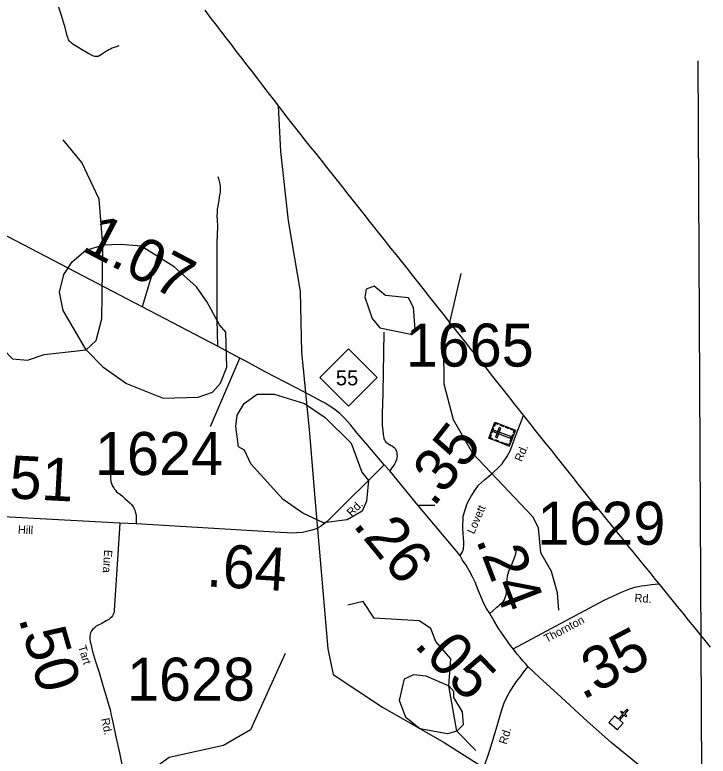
# Model space of a CAD drawing. Extents: x 2093524 to 2270757, y 289120 to 570408.
# Drawn here: x 2141293 to 2149355, y 552680 to 561296 of the extents above; entities that cross this region are included whole.
import ezdxf

# ---------------------------------------------------------------- set-up
doc = ezdxf.new("R2010")
doc.units = 0
for name, color, linetype in [('Exist Boundary Political CountyLine', 7, 'Continuous'), ('Exist Cultural Cemetery CELL', 7, 'Continuous'), ('Exist Cultural Church CELL', 7, 'Continuous'), ('Exist Hydrographic Creek Single Shore', 7, 'Continuous'), ('Exist Hydrographic Misc Water Feature', 7, 'Continuous'), ('Exist Hydrographic Pond Under 1500 Sq Ft', 7, 'Continuous'), ('Exist Road Non-System Type 51', 7, 'Continuous'), ('Exist Road Primary NC Attributed', 7, 'Continuous'), ('Exist Road Primary NC Mileage Hundredths English Label', 7, 'Continuous'), ('Exist Road Primary NC Shield CELL', 7, 'Continuous'), ('Exist Road Primary NC Shield Number Label', 7, 'Continuous'), ('Exist Road Secondary Mileage Hundredths English Label', 7, 'Continuous'), ('Exist Road Secondary Type 20 Attributed', 7, 'Continuous'), ('Exist Road Secondary Type 51 Attributed', 7, 'Continuous'), ('Exist Road Secondary Type 51 Label', 7, 'Continuous'), ('Exist Road Secondary Type 51 Number Label', 7, 'Continuous'), ('Exist Utilities Telephone Line', 7, 'Continuous'), ('Map Preparation Longitude Latitude Lines', 7, 'Continuous')]:
    doc.layers.add(name, color=color, linetype=linetype)

msp = doc.modelspace()

# ---------------------------------------------------------------- linework, layer by layer
at = {"layer": 'Exist Boundary Political CountyLine'}
for points in [[(2143501.5, 561348.1), (2143562.5, 561268.6), (2143623.8, 561189.1), (2143684.8, 561109.5), (2143746, 561030), (2143807.2, 560950.5), (2143868.2, 560871), (2143929.5, 560791.4), (2143990.5, 560711.9), (2144051.8, 560632.4), (2144113, 560552.9), (2144174, 560473.4), (2144235.2, 560393.9), (2144296.2, 560314.4), (2144357.5, 560234.9), (2144418.8, 560155.3), (2144479.8, 560075.8), (2144542, 559997.4), (2144604.2, 559918.9), (2144666.8, 559840.4), (2144729, 559761.9), (2144791.2, 559683.4), (2144853.5, 559605), (2144915.8, 559526.5), (2144978, 559448.1), (2145040.2, 559369.6), (2145102.5, 559291.1), (2145165, 559212.6), (2145227.2, 559134.1), (2145289.5, 559055.7), (2145351.8, 558977.2), (2145414, 558898.8), (2145476.2, 558820.2), (2145538.5, 558741.8), (2145600.8, 558663.3), (2145663, 558584.8), (2145725.5, 558506.4), (2145787.8, 558427.9), (2145850, 558349.4), (2145912.2, 558270.9), (2145974.5, 558192.4), (2146036.8, 558114), (2146099, 558035.5), (2146161.2, 557957.1), (2146223.8, 557878.6), (2146286, 557800.1), (2146348.2, 557721.6), (2146410.5, 557643.1), (2146472.8, 557564.7), (2146535, 557486.2), (2146597.2, 557407.8), (2146659.5, 557329.2), (2146722, 557250.8), (2146784.2, 557172.3), (2146846.5, 557093.8), (2146908.8, 557015.4), (2146971, 556936.9), (2147033.2, 556858.4), (2147095.5, 556779.9), (2147157.8, 556701.5), (2147220, 556623), (2147282.5, 556544.5), (2147344.8, 556466.1), (2147407, 556387.6), (2147469.2, 556309.1), (2147531.5, 556230.6), (2147593.8, 556152.1)], [(2147593.8, 556152.1), (2147656, 556073.7), (2147718.2, 555995.2), (2147780.8, 555916.8), (2147843, 555838.2), (2147905.2, 555759.8), (2147969.2, 555680.9), (2148033.5, 555602.1), (2148097.5, 555523.2), (2148161.8, 555444.4), (2148225.8, 555365.6), (2148290, 555286.8), (2148354, 555207.9), (2148418.2, 555129.1), (2148482.2, 555050.2), (2148546.5, 554971.4), (2148610.5, 554892.5), (2148674.8, 554813.7), (2148738.8, 554734.8), (2148803, 554656), (2148867, 554577.1), (2148931.2, 554498.3), (2148995.2, 554419.4), (2149059.5, 554340.6), (2149123.5, 554261.8), (2149187.5, 554182.9), (2149251.8, 554104.1), (2149315.8, 554025.2), (2149380, 553946.4)]]:
    msp.add_lwpolyline(points, dxfattribs=at)
at = {"layer": 'Exist Cultural Cemetery CELL'}
for points in [[(2146804.8, 556373.8), (2146875.5, 556559.9), (2147113.5, 556469.5), (2147042.9, 556283.4)], [(2146916.1, 556544.6), (2146912, 556534), (2146881.9, 556545.4), (2146867.6, 556507.5), (2146857.2, 556511.4), (2146875.6, 556559.9)], [(2146980.3, 556507.9), (2146939.8, 556523.3), (2146943.9, 556534), (2146984.4, 556518.6)], [(2147042, 556484.5), (2147001.5, 556499.9), (2147005.5, 556510.5), (2147046, 556495.2)], [(2146845.3, 556358.4), (2146849.3, 556369), (2146819.2, 556380.4), (2146833.7, 556418.4), (2146823.3, 556422.3), (2146804.8, 556373.8)], [(2146831.1, 556443), (2146849.5, 556491.5), (2146860.2, 556487.4), (2146841.8, 556439)], [(2146870.9, 556465.3), (2146864.3, 556447.8), (2147053.9, 556375.8), (2147060.5, 556393.3)], [(2146882.9, 556387.8), (2146900.4, 556381.1), (2146942.2, 556491.2), (2146924.7, 556497.8)], [(2147052.5, 556341.2), (2147082.7, 556420.5), (2147093.3, 556416.4), (2147063.2, 556337.1)], [(2147101.8, 556438.5), (2147091, 556442.6), (2147098.9, 556463.2), (2147061.1, 556477.5), (2147065, 556487.9), (2147113.5, 556469.5)], [(2146914.6, 556332), (2146874.1, 556347.4), (2146878.2, 556358.1), (2146918.7, 556342.7)], [(2146977.5, 556308.2), (2146937, 556323.5), (2146941, 556334.2), (2146981.5, 556318.8)], [(2147054.6, 556314.3), (2147043.8, 556318.4), (2147036, 556297.8), (2146998.2, 556312.2), (2146994.3, 556301.8), (2147042.8, 556283.3)]]:
    msp.add_lwpolyline(points, close=True, dxfattribs=at)
at = {"layer": 'Exist Cultural Church CELL'}
msp.add_lwpolyline([(2148268.5, 553150.2), (2148311.3, 553112.6), (2148361.7, 553169.7), (2148337.7, 553190.9), (2148348.2, 553202.9), (2148372.2, 553181.7), (2148412, 553226.9), (2148424, 553216.3), (2148384.3, 553171.1), (2148408.3, 553150), (2148397.7, 553138), (2148373.7, 553159.2), (2148323.4, 553102), (2148366.6, 553063.8), (2148296.2, 552983.9), (2148198.2, 553070.3)], close=True, dxfattribs=at)
at = {"layer": 'Exist Hydrographic Creek Single Shore'}
for points in [[(2132496.1, 556860.9), (2132704.1, 556984.6), (2133020.1, 557102.9), (2133178.1, 557139.1), (2134361.1, 557125.1), (2134969.1, 557280.1), (2135427.2, 557323.4), (2135710.1, 557314.4), (2136343.1, 557242.6), (2137043.2, 557244.9), (2137660.2, 557157), (2138085.2, 557191.1), (2138958.4, 557494.9), (2139475.3, 557497.7), (2139699.2, 557565.3), (2140273.4, 557809.5), (2140481.3, 557802.1), (2140773.3, 557710.9), (2140948.4, 557622.1), (2141266.4, 557297.5), (2141441.3, 557280.8), (2141633.3, 557349.1), (2142124.4, 557401.5)], [(2146340.4, 553498.2), (2146363.4, 553812.6), (2146187.5, 554013), (2146128.4, 554161.8), (2145995.5, 554253.1), (2145470.4, 554283.3), (2145344.5, 554476.1), (2145165.9, 554433.7)], [(2144435.8, 553871.2), (2144034.4, 552987), (2143719.5, 552803.1), (2143086.3, 552664.9), (2142878.3, 552514.9), (2142738.3, 552324.2), (2142490.4, 551814.2), (2142342.3, 551295.6)]]:
    msp.add_lwpolyline(points, dxfattribs=at)
at = {"layer": 'Exist Hydrographic Misc Water Feature'}
msp.add_line((2146651.5, 552747.3), (2146433.5, 552971.4), dxfattribs=at)
for points in [[(2142318.3, 558618), (2142274.5, 559153.5), (2142073.3, 559577.4), (2141855.3, 559841)], [(2142124.4, 557401.5), (2142240.4, 557510.7), (2142306.5, 557762), (2142318.3, 558618)], [(2147619.6, 554377.8), (2147601.5, 554578.3), (2147533.4, 554825.6), (2147407.5, 555041.4), (2147381.5, 555333.9), (2147314.4, 555459.9), (2146619.5, 556195.6), (2146393.6, 556587.2), (2146283.4, 557002.8), (2146281.4, 557419.4), (2146484.4, 558290.2)]]:
    msp.add_lwpolyline(points, dxfattribs=at)
at = {"layer": 'Exist Hydrographic Pond Under 1500 Sq Ft'}
msp.add_line((2146433.5, 552971.4), (2146340.4, 553498.2), dxfattribs=at)
for points in [[(2142124.4, 557401.5), (2141855.3, 557859.7), (2141813.3, 558073.7), (2141862.3, 558276.1), (2141961.3, 558425.1), (2142119.4, 558559.6), (2142318.3, 558618)], [(2142124.4, 557401.5), (2142317.3, 557204.1), (2142592.3, 557011.5), (2143018.4, 556839), (2143426.4, 556850.4), (2143592.3, 556909.4), (2143683.4, 557015.8), (2143758.4, 557201.3), (2143748.4, 557608.3), (2143672.3, 557691.8), (2143529.4, 557957.1), (2143404.3, 558133.5), (2143144.3, 558365.1), (2142760.4, 558605.8), (2142527.3, 558626.8), (2142318.3, 558618)], [(2145897.5, 557584.6), (2145946.5, 557642.7), (2145929.5, 557892.3), (2145870.5, 558008.3), (2145603.5, 558033.4), (2145470.4, 558141), (2145378.5, 558106.8), (2145362.5, 558015.3), (2145446.4, 557767.5), (2145538.5, 557657.4), (2145897.5, 557584.6)], [(2144882.5, 555390.8), (2144640.4, 555503.9), (2144414.4, 555662.7), (2144038.3, 556077.1), (2143962.5, 556236.1), (2143895.4, 556276.7), (2143861.4, 556510.4), (2143877.4, 556644.5), (2143959.4, 556777.3), (2144109.5, 556885.9), (2144309.4, 556885.1), (2144659.4, 556779.6), (2144901.4, 556614), (2145203.4, 556316), (2145329.5, 555982.1), (2145405.4, 555882.2), (2145381.4, 555643.2), (2145331.4, 555526.1), (2145157.5, 555424.6), (2144882.5, 555390.8)], [(2146433.5, 552971.4), (2146325.5, 552937.6), (2146000.5, 552996.6), (2145841.3, 553127.7), (2145765.5, 553326), (2145823.5, 553577.5), (2145931.4, 553627.8), (2146073.5, 553611.8), (2146340.4, 553498.2)], [(2146433.5, 552971.4), (2146508.4, 553048.7), (2146499.4, 553196.5), (2146399.5, 553362.5), (2146398.5, 553431.4), (2146340.4, 553498.2)]]:
    msp.add_lwpolyline(points, dxfattribs=at)
at = {"layer": 'Exist Road Non-System Type 51'}
for p, q in [((2142967.3, 558543.5), (2142774.4, 557901.5)), ((2143570.2, 556509.6), (2143908.2, 557306.7)), ((2145979.5, 555595.1), (2146177.5, 555597.1))]:
    msp.add_line(p, q, dxfattribs=at)
for points in [[(2141787.6, 561421), (2141832.9, 561290.1), (2141868.6, 561175.4), (2141898.2, 561056.8), (2141903.8, 561036.7), (2141909.5, 561020.6), (2141915.2, 561004.5), (2141926.9, 560990.2), (2141940.7, 560979.9), (2141956.4, 560967.6), (2141968.2, 560959.4), (2142005.7, 560934.6), (2142066.9, 560895.4), (2142152, 560847.7), (2142181.6, 560829.1), (2142197.5, 560822.8), (2142217.3, 560816.4), (2142241.3, 560813.9), (2142261.3, 560815.5), (2142281.5, 560825.1), (2142313.9, 560846.4), (2142358.5, 560875.5), (2142368.6, 560881.3), (2142384.8, 560891), (2142405, 560900.6), (2142423.2, 560910.2), (2142451.4, 560921.6), (2142473.6, 560929.2), (2142505.8, 560938.5)], [(2143654.9, 559417.5), (2143664.1, 559379.3), (2143673.5, 559345.2), (2143677, 559325.1), (2143680.6, 559303), (2143682.2, 559285), (2143681.9, 559269), (2143681.4, 559243), (2143676.8, 559213.1), (2143674.6, 559203.2), (2143670, 559173.3), (2143665.3, 559139.3), (2143656.5, 559099.5), (2143654, 559073.6), (2143647.2, 559035.7), (2143644.4, 558997.8), (2143643.6, 558955.8), (2143644.7, 558913.8), (2143649.1, 558833.7), (2143643.3, 558643.9), (2143641.7, 558367.9), (2143641.3, 558050), (2143643.4, 557760), (2143649, 557443.9)], [(2145582.2, 557608.8), (2145571.8, 556899.1), (2145565, 556657.3), (2145564.3, 556527.3), (2145571, 556461.2), (2145576.1, 556419.1), (2145579.7, 556395), (2145583.3, 556379), (2145585.1, 556368.9), (2145590.8, 556354.8), (2145598.6, 556340.7), (2145606.4, 556330.5), (2145618.1, 556320.3), (2145637.9, 556307.9), (2145667.6, 556291.3), (2145685.4, 556282.9), (2145703.1, 556268.6), (2145718.7, 556250.2), (2145724.5, 556240.1), (2145730.2, 556222), (2145733.8, 556203.9), (2145735.4, 556185.9), (2145737.1, 556167.9), (2145736.7, 556147.9), (2145730.2, 556124), (2145719.6, 556096.2), (2145707.2, 556074.5), (2145690.7, 556048.8), (2145676.3, 556031.1), (2145653.6, 555995.6)], [(2142410.7, 556033), (2142407.5, 555975.1), (2142406.2, 555911.1), (2142411.4, 555871), (2142418.9, 555848.9), (2142424.6, 555830.8), (2142430.3, 555818.7), (2142443.9, 555796.4), (2142453.6, 555782.2), (2142463.3, 555770), (2142477, 555753.7), (2142490.8, 555741.5), (2142504.6, 555733.2), (2142520.3, 555720.9), (2142545.9, 555700.4), (2142573.4, 555675.8), (2142598.9, 555651.3), (2142630.4, 555624.7), (2142650, 555604.3), (2142669.4, 555575.9), (2142682.9, 555549.6), (2142694.3, 555519.4), (2142701.8, 555497.2), (2142703.4, 555475.2), (2142705, 555457.2), (2142704.7, 555441.2), (2142703.4, 555379.2)], [(2147115.2, 555092.2), (2147118.8, 555074.1), (2147118.6, 555062.1), (2147118.5, 555058.1), (2147118.4, 555052.1), (2147118.3, 555046.1), (2147116.1, 555038.2), (2147113.9, 555028.2), (2147103.2, 554992.4), (2147075.8, 554923), (2147054.8, 554875.4), (2147031.8, 554825.9), (2147018.7, 554772.2), (2147014, 554734.3), (2147009.2, 554696.4), (2147008.2, 554644.4), (2147009.5, 554614.4), (2147006.8, 554578.4), (2147000.3, 554552.6), (2146991.7, 554520.7), (2146981.2, 554497), (2146968.7, 554475.2), (2146950.3, 554455.6), (2146921.8, 554428.2), (2146907.6, 554416.5), (2146891.3, 554402.8), (2146856.7, 554371.5), (2146816, 554338.3)], [(2142465.5, 552925.2), (2142469.5, 552906.2), (2142509.7, 552717.4), (2142536.9, 552580.9)]]:
    msp.add_lwpolyline(points, dxfattribs=at)
at = {"layer": 'Exist Road Primary NC Attributed'}
for points in [[(2145589, 556064.9), (2145399.6, 556290.7), (2145274.5, 556433.2), (2145200.4, 556526.7), (2145128, 556606.1), (2145071.1, 556661.3), (2145016, 556706.4), (2144966.7, 556741.4), (2144935.1, 556760), (2144901.5, 556780.7), (2144854, 556805.6), (2144778.9, 556847.1), (2144652.2, 556913.7), (2144442.5, 557023.9), (2144197.1, 557150.8), (2143977.5, 557271.3), (2143908.2, 557306.7), (2143649, 557443.9), (2142774.4, 557901.5), (2140787.5, 558937.5)], [(2146469.9, 555010.7), (2145979.5, 555595.1), (2145653.6, 555995.6), (2145589, 556064.9)], [(2147085.7, 553928.9), (2147040.8, 553985.8), (2147017.5, 554020.3), (2146957.3, 554107.5), (2146914.6, 554170.3), (2146862.3, 554255.4), (2146816, 554338.3), (2146779.2, 554397.1), (2146746.4, 554455.7), (2146715.8, 554528.3), (2146685.3, 554602.9), (2146647.3, 554701.7), (2146616.6, 554762.3), (2146578, 554831.1), (2146539.3, 554897.8), (2146498.6, 554958.6), (2146469.9, 555010.7)], [(2147259.5, 553723.4), (2147230.2, 553756), (2147202.8, 553784.6), (2147167.6, 553825.3), (2147136.3, 553861.9), (2147085.7, 553928.9)], [(2151654, 551149.1), (2151252.7, 551155.5), (2151004.9, 551150.1), (2150838.9, 551151.3), (2150704.9, 551158.6), (2150645, 551162.2), (2150556.8, 551183.8), (2150440.7, 551215.1), (2150358.6, 551250.5), (2150244.1, 551315.8), (2150025.3, 551470.6), (2149624, 551748.3), (2149326.2, 551965.9), (2149077.9, 552164.9), (2148766.7, 552405.2), (2148522.7, 552600.1), (2148225.6, 552840), (2147907.3, 553120.4), (2147644.2, 553363.7), (2147394.9, 553594.7), (2147259.5, 553723.4)]]:
    msp.add_lwpolyline(points, dxfattribs=at)
at = {"layer": 'Exist Road Primary NC Shield CELL'}
msp.add_lwpolyline([(2144838.7, 557079.1), (2145171.7, 557412.1), (2145504.7, 557079.1), (2145171.7, 556746.1)], close=True, dxfattribs=at)
at = {"layer": 'Exist Road Secondary Type 20 Attributed'}
msp.add_lwpolyline([(2142515.6, 555387), (2142449.1, 554372.5), (2142446.7, 554352.5), (2142442.4, 554336.6), (2142438.2, 554326.7), (2142432, 554316.8), (2142427.9, 554310.9), (2142411.5, 554291.2), (2142403.3, 554283.4), (2142387, 554269.7), (2142356.7, 554252.3), (2142306.1, 554223.4), (2142255.6, 554198.4), (2142239.4, 554188.7), (2142215, 554169.2), (2142200.7, 554155.5), (2142186.3, 554135.8), (2142173.9, 554112.1), (2142169.6, 554098.1), (2142167, 554068.2), (2142166.5, 554044.2), (2142169.8, 554010.1), (2142175.3, 553984), (2142197.5, 553897.6), (2142233.1, 553778.9), (2142272.6, 553652.1), (2142319.3, 553489.2), (2142364.4, 553348.3), (2142386.8, 553269.9), (2142399.9, 553223.6), (2142408.9, 553175.4), (2142438.5, 553054.8), (2142465.5, 552925.2)], dxfattribs=at)
at = {"layer": 'Exist Road Secondary Type 51 Attributed'}
for points in [[(2146469.9, 555010.7), (2146497.9, 555054.3), (2146510.3, 555083.9), (2146513.2, 555140.6), (2146513.7, 555166.6), (2146501, 555323.6), (2146507.2, 555468.3), (2146530.6, 555541.5), (2146550.8, 555614.6), (2146597.5, 555703.3), (2146648, 555780.7), (2146683, 555828), (2146753.1, 555890.1), (2146849.5, 555971), (2146921.1, 556039.5), (2146958.5, 556078.4), (2146972.5, 556097.1), (2147014.5, 556159.4), (2147054.9, 556237.2), (2147103.2, 556369.5), (2147206, 556640.7)], [(2142515.6, 555387), (2141085.3, 555463.9), (2140965.3, 555464.3), (2140967.7, 555582.2), (2140964.9, 555640.3), (2140965.8, 555686.3), (2140964.4, 555718.3), (2140961.2, 555756.3), (2140956.1, 555798.4), (2140948.9, 555838.6), (2140937.8, 555882.8), (2140920.5, 555917.1), (2140906.9, 555939.4), (2140887.4, 555961.8), (2140877.5, 555970), (2140850, 555990.6), (2140818.4, 556011.2), (2140780.7, 556027.9), (2140754.9, 556034.5), (2140717, 556041.2), (2140671.1, 556046.2), (2140589.2, 556051.8), (2140293.5, 556065.8)], [(2145589, 556064.9), (2144958.5, 555443.7), (2144919.7, 555404.5), (2144879, 555371.3), (2144848.6, 555347.9), (2144796.1, 555323), (2144747.7, 555306), (2144685.4, 555289.2), (2144639.2, 555280.1), (2144571.1, 555275.5), (2144511.1, 555272.7), (2144459.1, 555273.8), (2144381.2, 555277.4), (2144251.4, 555286), (2142703.4, 555379.2), (2142515.6, 555387)], [(2147085.7, 553928.9), (2148145, 554491.5), (2148347.6, 554586.4), (2148443.6, 554624.1), (2148501.2, 554642), (2148581.4, 554659.8), (2148612.9, 554662.5), (2148644.5, 554667.3), (2148695.2, 554675.6), (2148781, 554682.9)], [(2147259.5, 553723.4), (2147208.2, 553658.5), (2147173.3, 553611.2), (2147124, 553548.2), (2147084.8, 553491), (2147053.8, 553439.6), (2147018.6, 553378.3), (2146978.9, 553295.1), (2146955.5, 553225.6), (2146938.5, 553176), (2146921.2, 553110.3), (2146897.5, 553028.8), (2146811.8, 552746.6), (2146747.9, 552551.9)]]:
    msp.add_lwpolyline(points, dxfattribs=at)
at = {"layer": 'Exist Utilities Telephone Line'}
msp.add_lwpolyline([(2144354.6, 560238.7), (2144384, 559706.5), (2144472.9, 558902.8), (2144610.6, 558081.8), (2144625, 557375.7), (2144719.6, 556434.2), (2144777, 555725.3), (2144933.3, 553925.5), (2144996.4, 553627), (2145567.3, 553248.1), (2146285.9, 552837.6), (2146879.7, 552461.6), (2147687.8, 551936.3), (2150766.7, 550139.3), (2150836.9, 550091.7), (2151049.7, 549906.8), (2152791.9, 548357.4), (2154369.1, 546966.8)], dxfattribs=at)
at = {"layer": 'Map Preparation Longitude Latitude Lines'}
msp.add_line((2149282.5, 552199.8), (2149239.4, 560760.3), dxfattribs=at)

# ---------------------------------------------------------------- texts
at = {"layer": 'Exist Road Primary NC Mileage Hundredths English Label'}
for s, rotation, p in [('1.07', 332.38103, (2142055.2, 558564.1)), ('.26', 309.13638, (2145213.4, 555364.3)), ('.24', 291.037, (2146651.4, 555194)), ('.05', 313.77156, (2145924.6, 553963.7))]:
    msp.add_text(s, height=500, rotation=rotation, dxfattribs=at).set_placement(p)
at = {"layer": 'Exist Road Primary NC Shield Number Label'}
msp.add_text('55', height=175, dxfattribs=at).set_placement((2145025.8, 556989.4))
at = {"layer": 'Exist Road Secondary Mileage Hundredths English Label'}
for s, rotation, p in [('.35', 51.79649, (2146162.8, 555564.6)), ('.51', 356.92247, (2141036.7, 555688.2)), ('.64', 356.55461, (2143514.1, 554653.8)), ('.50', 285.99629, (2141334, 554280.7)), ('.35', 27.97292, (2147894, 553327.4))]:
    msp.add_text(s, height=500, rotation=rotation, dxfattribs=at).set_placement(p)
at = {"layer": 'Exist Road Secondary Type 51 Label'}
for s, rotation, p in [('Rd.', 66.66334, (2147186.3, 556095)), ('Rd.', 44.57425, (2145208.6, 555459.8)), ('Lovett', 66.77496, (2146633.1, 555253.8)), ('Hill', 356.92247, (2141327.4, 555268)), ('Eura', 266.24969, (2142332.8, 555080.7)), ('Rd.', 356.20899, (2148496.3, 554473.3)), ('Thornton', 27.97292, (2147476.2, 553995.3)), ('Tart', 286.69343, (2142028.9, 553952.8)), ('Rd.', 281.78276, (2142297, 553113.4)), ('Rd.', 72.99071, (2147009.8, 552809.9))]:
    msp.add_text(s, height=95, rotation=rotation, dxfattribs=at).set_placement(p)
at = {"layer": 'Exist Road Secondary Type 51 Number Label'}
for s, p in [('1665', (2145839, 557207.3)), ('1624', (2142225.2, 555947)), ('1629', (2147369.4, 555137.2)), ('1628', (2142598, 553324.1))]:
    msp.add_text(s, height=500, dxfattribs=at).set_placement(p)

doc.saveas('drawing.dxf')
